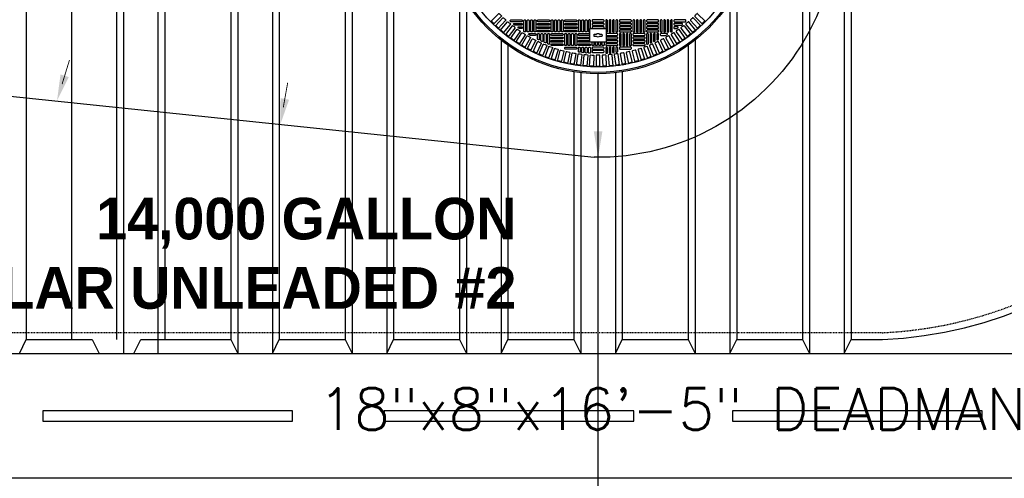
# Model space of a CAD drawing. Extents: x -169 to 2224, y 0 to 2796.
# Tile 511 of 530: x 1792 to 1934, y 1398 to 1464. Entities that reach past the tile are written whole.
import ezdxf
from ezdxf.enums import TextEntityAlignment as Align

# ---------------------------------------------------------------- set-up
doc = ezdxf.new("R2010")
doc.units = 0
doc.header["$MEASUREMENT"] = 0
doc.linetypes.add('HIDDEN3', pattern=[0.1875, 0.125, -0.0625])
doc.layers.add('FREEZE-LINES', color=8, linetype='CONTINUOUS', plot=False)
for name, color, linetype in [('PIPING-PRODUCT-REGULAR', 4, 'CONTINUOUS'), ('TANK-ANCHOR', 4, 'CONTINUOUS'), ('TANK-DESCRIPTION', 3, 'CONTINUOUS'), ('TANK-MANHOLE-COVER-40', 2, 'CONTINUOUS'), ('TANK-MANHOLE-COVER-HATCH-40', 252, 'CONTINUOUS'), ('TANK-SLOPE', 3, 'CONTINUOUS'), ('TANK-UST', 5, 'CONTINUOUS'), ('TANK-UST-RIB', 7, 'CONTINUOUS'), ('TEXT', 3, 'CONTINUOUS')]:
    doc.layers.add(name, color=color, linetype=linetype)
doc.styles.add('BOLD', font='bold', dxfattribs={"height": 7.2})
doc.styles.add('SIMPLEX', font='simplex')

msp = doc.modelspace()

# ---------------------------------------------------------------- linework, layer by layer
at = {"layer": 'FREEZE-LINES', "linetype": 'Continuous'}
msp.add_line((2220, 1398.01839), (1176, 1398.01839), dxfattribs=at)
at = {"layer": 'PIPING-PRODUCT-REGULAR'}
msp.add_line((1875.78572, 1339.65741), (1875.77254, 1456.38014), dxfattribs=at)
at = {"layer": 'TANK-ANCHOR'}
msp.add_lwpolyline([(1789.66669, 1416.01993), (1987.02254, 1416.01993), (1987.02254, 1398.01993), (1789.66669, 1398.01993)], close=True, dxfattribs=at)
at = {"layer": 'TANK-ANCHOR', "color": 7}
for points in [[(1831.66669, 1406.26993), (1831.66669, 1407.76993), (1795.66669, 1407.76993), (1795.66669, 1406.26993)], [(1880.92764, 1406.26993), (1880.92764, 1407.76993), (1844.92764, 1407.76993), (1844.92764, 1406.26993)], [(1931.18859, 1406.26993), (1931.18859, 1407.76993), (1895.18859, 1407.76993), (1895.18859, 1406.26993)]]:
    msp.add_lwpolyline(points, close=True, dxfattribs=at)
at = {"layer": 'TANK-MANHOLE-COVER-40', "color": 2, "linetype": 'Continuous', "flags": 128}
for points in [[(1874.68966, 1460.94829, -0.414213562), (1874.59124, 1461.04672), (1874.59124, 1462.81837, -0.414213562), (1874.68966, 1462.9168), (1876.85502, 1462.9168, -0.414213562), (1876.95344, 1462.81837), (1876.95344, 1461.04672, -0.414213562), (1876.85502, 1460.94829)], [(1876.31502, 1462.10971, -0.159100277), (1876.31502, 1461.75538), (1875.98344, 1461.75538, -0.466252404), (1875.56124, 1461.75538), (1875.22966, 1461.75538, -0.159100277), (1875.22966, 1462.10971), (1875.56124, 1462.10971, -0.466252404), (1875.98344, 1462.10971)]]:
    msp.add_lwpolyline(points, format="xyb", close=True, dxfattribs=at)
at = {"layer": 'TANK-MANHOLE-COVER-40', "color": 4, "linetype": 'Continuous'}
msp.add_circle((1875.77234, 1479.01916), 22.63902, dxfattribs=at)
at = {"layer": 'TANK-MANHOLE-COVER-40', "color": 1, "linetype": 'Continuous'}
msp.add_circle((1875.77234, 1479.01916), 22.44094, dxfattribs=at)
at = {"layer": 'TANK-MANHOLE-COVER-40', "color": 2, "linetype": 'Continuous'}
msp.add_circle((1875.77234, 1479.01916), 21.65354, dxfattribs=at)
at = {"layer": 'TANK-MANHOLE-COVER-HATCH-40', "linetype": 'Continuous'}
for points in [[(1861.52008, 1465.04419, 0.004911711), (1861.79737, 1464.7669, -0.417093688), (1861.79792, 1464.655), (1860.68368, 1463.54076), (1860.29394, 1463.9305), (1861.40818, 1465.04474, -0.417093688), (1861.52008, 1465.04419)], [(1890.0246, 1465.04419, -0.004911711), (1889.74731, 1464.7669, 0.417093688), (1889.74676, 1464.655), (1890.86099, 1463.54076), (1891.25074, 1463.9305), (1890.1365, 1465.04474, 0.417093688), (1890.0246, 1465.04419)], [(1862.79231, 1463.8552, 0.004911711), (1863.09272, 1463.60313, -0.417093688), (1863.10302, 1463.49171), (1862.09013, 1462.2846), (1861.6679, 1462.63889), (1862.68079, 1463.846, -0.417093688), (1862.79231, 1463.8552)], [(1863.76806, 1463.38924, -0.168192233), (1863.71938, 1463.40609), (1863.59425, 1463.50452, -0.712046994), (1863.64294, 1463.64514), (1864.74872, 1463.64514), (1864.74872, 1463.64514, -0.414213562), (1864.82746, 1463.5664), (1864.82746, 1463.46798), (1864.82746, 1463.46798, -0.414213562), (1864.74872, 1463.38924), (1863.7408, 1463.38924)], [(1874.66998, 1462.91472), (1874.66998, 1464.05853), (1874.66998, 1464.05853, 0.414213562), (1874.59124, 1464.13727), (1874.49281, 1464.13727), (1874.49281, 1464.13727, 0.414213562), (1874.41407, 1464.05853), (1874.41407, 1462.48373), (1874.41407, 1462.48373, 0.414213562), (1874.49281, 1462.40499), (1874.59124, 1462.40499), (1874.59124, 1462.40499)], [(1876.95344, 1462.40499), (1876.95344, 1462.40499), (1877.05187, 1462.40499, 0.414213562), (1877.13061, 1462.48373), (1877.13061, 1462.48373), (1877.13061, 1464.05853, 0.414213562), (1877.05187, 1464.13727), (1877.05187, 1464.13727), (1876.95344, 1464.13727, 0.414213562), (1876.8747, 1464.05853), (1876.8747, 1464.05853), (1876.8747, 1462.91472)], [(1887.77662, 1463.38924, 0.168192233), (1887.8253, 1463.40609), (1887.95042, 1463.50452, 0.712046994), (1887.90174, 1463.64514), (1886.79596, 1463.64514), (1886.79596, 1463.64514, 0.414213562), (1886.71722, 1463.5664), (1886.71722, 1463.46798), (1886.71722, 1463.46798, 0.414213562), (1886.79596, 1463.38924), (1887.80388, 1463.38924)], [(1888.75237, 1463.8552, -0.004911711), (1888.45196, 1463.60313, 0.417093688), (1888.44166, 1463.49171), (1889.45455, 1462.2846), (1889.87678, 1462.63889), (1888.86389, 1463.846, 0.417093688), (1888.75237, 1463.8552)], [(1863.4661, 1463.30346, 0.417093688), (1863.35509, 1463.28939), (1862.39582, 1462.03925), (1862.8331, 1461.70371), (1863.79237, 1462.95386, 0.417093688), (1863.77722, 1463.06473, -0.004911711), (1863.4661, 1463.30346)], [(1864.16333, 1462.78162, 0.004911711), (1864.48456, 1462.55669, -0.417093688), (1864.50453, 1462.44659), (1863.60071, 1461.15579), (1863.14921, 1461.47194), (1864.05303, 1462.76273, -0.417093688), (1864.16333, 1462.78162)], [(1864.88265, 1462.2907, 0.004911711), (1865.21339, 1462.08, -0.417093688), (1865.23814, 1461.97087), (1864.39148, 1460.64188), (1863.92662, 1460.93803), (1864.77328, 1462.26702, -0.417093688), (1864.88265, 1462.2907)], [(1864.43416, 1462.89711, -0.157549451), (1864.38808, 1462.912), (1864.25168, 1463.01042, -0.727787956), (1864.29775, 1463.15302), (1864.74872, 1463.15302), (1864.74872, 1463.15302, -0.414213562), (1864.82746, 1463.07428), (1864.82746, 1462.97585), (1864.82746, 1462.97585, -0.414213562), (1864.74872, 1462.89711), (1864.40872, 1462.89711)], [(1865.97415, 1461.91286, -0.134263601), (1865.93408, 1461.92382), (1865.76758, 1462.02224, -0.763258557), (1865.80765, 1462.16877), (1866.71722, 1462.16877), (1866.71722, 1462.16877, -0.414213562), (1866.79596, 1462.09003), (1866.79596, 1461.9916), (1866.79596, 1461.9916, -0.414213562), (1866.71722, 1461.91286), (1865.95262, 1461.91286)], [(1874.59124, 1461.91286), (1873.01643, 1461.91286, -0.414213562), (1872.93769, 1461.9916), (1872.93769, 1462.09003, -0.414213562), (1873.01643, 1462.16877), (1874.59124, 1462.16877)], [(1876.61182, 1462.9168, 0.215250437), (1876.63848, 1462.97585), (1876.63848, 1463.07428, 0.414213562), (1876.55974, 1463.15302), (1874.98494, 1463.15302, 0.414213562), (1874.9062, 1463.07428), (1874.9062, 1462.97585, 0.215250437), (1874.93285, 1462.9168)], [(1876.95344, 1461.91286), (1878.52824, 1461.91286, 0.414213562), (1878.60698, 1461.9916), (1878.60698, 1462.09003, 0.414213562), (1878.52824, 1462.16877), (1876.95344, 1462.16877)], [(1885.57052, 1461.91286, 0.134263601), (1885.61059, 1461.92382), (1885.7771, 1462.02224, 0.763258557), (1885.73703, 1462.16877), (1884.82746, 1462.16877), (1884.82746, 1462.16877, 0.414213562), (1884.74872, 1462.09003), (1884.74872, 1461.9916), (1884.74872, 1461.9916, 0.414213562), (1884.82746, 1461.91286), (1885.59206, 1461.91286)], [(1886.66203, 1462.2907, -0.004911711), (1886.33129, 1462.08, 0.417093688), (1886.30653, 1461.97087), (1887.15319, 1460.64188), (1887.61806, 1460.93803), (1886.7714, 1462.26702, 0.417093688), (1886.66203, 1462.2907)], [(1887.11052, 1462.89711, 0.157549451), (1887.15659, 1462.912), (1887.293, 1463.01042, 0.727787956), (1887.24692, 1463.15302), (1886.79596, 1463.15302), (1886.79596, 1463.15302, 0.414213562), (1886.71722, 1463.07428), (1886.71722, 1462.97585), (1886.71722, 1462.97585, 0.414213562), (1886.79596, 1462.89711), (1887.13596, 1462.89711)], [(1887.38135, 1462.78162, -0.004911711), (1887.06012, 1462.55669, 0.417093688), (1887.04014, 1462.44659), (1887.94397, 1461.15579), (1888.39547, 1461.47194), (1887.49164, 1462.76273, 0.417093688), (1887.38135, 1462.78162)], [(1888.07857, 1463.30346, -0.417093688), (1888.18959, 1463.28939), (1889.14885, 1462.03925), (1888.71157, 1461.70371), (1887.7523, 1462.95386, -0.417093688), (1887.76746, 1463.06473, 0.004911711), (1888.07857, 1463.30346)], [(1865.6227, 1461.83162, 0.004911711), (1865.96231, 1461.63554, -0.417093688), (1865.99181, 1461.5276), (1865.20392, 1460.16294), (1864.72658, 1460.43853), (1865.51447, 1461.80319, -0.417093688), (1865.6227, 1461.83162)], [(1866.38207, 1461.40526, 0.004911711), (1866.72991, 1461.22418, -0.417093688), (1866.76409, 1461.11763), (1866.03648, 1459.7199), (1865.54757, 1459.97441), (1866.27518, 1461.37213, -0.417093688), (1866.38207, 1461.40526)], [(1867.15931, 1461.01242, 0.004911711), (1867.51472, 1460.84669, -0.417093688), (1867.55351, 1460.74173), (1866.88756, 1459.3136), (1866.38802, 1459.54654), (1867.05397, 1460.97467, -0.417093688), (1867.15931, 1461.01242)], [(1867.95295, 1460.65387, 0.004911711), (1868.31526, 1460.5038, -0.417093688), (1868.35859, 1460.40062), (1867.75556, 1458.9448), (1867.24634, 1459.15573), (1867.84936, 1460.61155, -0.417093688), (1867.95295, 1460.65387)], [(1874.59124, 1461.42073), (1873.01643, 1461.42073, -0.414213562), (1872.93769, 1461.49947), (1872.93769, 1461.5979, -0.414213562), (1873.01643, 1461.67664), (1874.59124, 1461.67664)], [(1874.65106, 1460.95615, -0.219128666), (1874.59124, 1460.92861), (1873.01643, 1460.92861), (1873.01643, 1460.92861, -0.414213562), (1872.93769, 1461.00735), (1872.93769, 1461.10577), (1872.93769, 1461.10577, -0.414213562), (1873.01643, 1461.18451), (1874.59124, 1461.18451), (1874.59124, 1461.18451)], [(1875.1621, 1460.94829), (1875.1621, 1460.51522, -0.414213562), (1875.08336, 1460.43648), (1874.98494, 1460.43648, -0.414213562), (1874.9062, 1460.51522), (1874.9062, 1460.94829)], [(1875.65423, 1460.94829), (1875.65423, 1460.51522, -0.414213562), (1875.57549, 1460.43648), (1875.47706, 1460.43648, -0.414213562), (1875.39832, 1460.51522), (1875.39832, 1460.94829)], [(1876.14635, 1460.94829), (1876.14635, 1460.51522, -0.414213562), (1876.06761, 1460.43648), (1875.96919, 1460.43648, -0.414213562), (1875.89045, 1460.51522), (1875.89045, 1460.94829)], [(1876.63848, 1460.94829), (1876.63848, 1460.51522, -0.414213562), (1876.55974, 1460.43648), (1876.46131, 1460.43648, -0.414213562), (1876.38257, 1460.51522), (1876.38257, 1460.94829)], [(1876.89362, 1460.95615, 0.219128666), (1876.95344, 1460.92861), (1878.52824, 1460.92861), (1878.52824, 1460.92861, 0.414213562), (1878.60698, 1461.00735), (1878.60698, 1461.10577), (1878.60698, 1461.10577, 0.414213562), (1878.52824, 1461.18451), (1876.95344, 1461.18451), (1876.95344, 1461.18451)], [(1876.95344, 1461.42073), (1878.52824, 1461.42073, 0.414213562), (1878.60698, 1461.49947), (1878.60698, 1461.5979, 0.414213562), (1878.52824, 1461.67664), (1876.95344, 1461.67664)], [(1883.59172, 1460.65387, -0.004911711), (1883.22942, 1460.5038, 0.417093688), (1883.18609, 1460.40062), (1883.78911, 1458.9448), (1884.29834, 1459.15573), (1883.69532, 1460.61155, 0.417093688), (1883.59172, 1460.65387)], [(1884.38536, 1461.01242, -0.004911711), (1884.02995, 1460.84669, 0.417093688), (1883.99116, 1460.74173), (1884.65711, 1459.3136), (1885.15665, 1459.54654), (1884.4907, 1460.97467, 0.417093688), (1884.38536, 1461.01242)], [(1885.16261, 1461.40526, -0.004911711), (1884.81476, 1461.22418, 0.417093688), (1884.78059, 1461.11763), (1885.5082, 1459.7199), (1885.9971, 1459.97441), (1885.26949, 1461.37213, 0.417093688), (1885.16261, 1461.40526)], [(1885.92198, 1461.83162, -0.004911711), (1885.58236, 1461.63554, 0.417093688), (1885.55287, 1461.5276), (1886.34076, 1460.16294), (1886.81809, 1460.43853), (1886.03021, 1461.80319, 0.417093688), (1885.92198, 1461.83162)], [(1868.76148, 1460.33027, 0.004911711), (1869.12998, 1460.19615, -0.417093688), (1869.17777, 1460.09496), (1868.63883, 1458.61422), (1868.12089, 1458.80274), (1868.65983, 1460.28348, -0.417093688), (1868.76148, 1460.33027)], [(1869.58335, 1460.04225, 0.004911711), (1869.95735, 1459.92433, -0.417093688), (1870.00951, 1459.82532), (1869.53567, 1458.32248), (1869.01, 1458.48823), (1869.48384, 1459.99107, -0.417093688), (1869.58335, 1460.04225)], [(1870.417, 1459.79035, 0.004911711), (1870.79579, 1459.68885, -0.417093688), (1870.85222, 1459.59222), (1870.44438, 1458.07014), (1869.91198, 1458.2128), (1870.31982, 1459.73488, -0.417093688), (1870.417, 1459.79035)], [(1871.26085, 1459.57506, 0.004911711), (1871.6437, 1459.49018, -0.417093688), (1871.70429, 1459.3961), (1871.36323, 1457.85768), (1870.82512, 1457.97698), (1871.16618, 1459.5154, -0.417093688), (1871.26085, 1459.57506)], [(1872.11328, 1459.39677, 0.004911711), (1872.49948, 1459.32868, -0.417093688), (1872.56411, 1459.23733), (1872.29048, 1457.6855), (1871.74767, 1457.78121), (1872.0213, 1459.33304, -0.417093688), (1872.11328, 1459.39677)], [(1872.97268, 1459.25584, 0.004911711), (1873.36148, 1459.20466, -0.417093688), (1873.43003, 1459.11622), (1873.22436, 1457.55393), (1872.67789, 1457.62587), (1872.88357, 1459.18816, -0.417093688), (1872.97268, 1459.25584)], [(1873.83741, 1459.15253, 0.004911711), (1874.22807, 1459.11836, -0.417093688), (1874.30042, 1459.03299), (1874.16308, 1457.46322), (1873.614, 1457.51125), (1873.75133, 1459.08103, -0.417093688), (1873.83741, 1459.15253)], [(1877.70727, 1459.15253, -0.004911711), (1877.31661, 1459.11836, 0.417093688), (1877.24426, 1459.03299), (1877.3816, 1457.46322), (1877.93068, 1457.51125), (1877.79334, 1459.08103, 0.417093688), (1877.70727, 1459.15253)], [(1878.572, 1459.25584, -0.004911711), (1878.1832, 1459.20466, 0.417093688), (1878.11464, 1459.11622), (1878.32032, 1457.55393), (1878.86679, 1457.62587), (1878.66111, 1459.18816, 0.417093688), (1878.572, 1459.25584)], [(1879.4314, 1459.39677, -0.004911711), (1879.0452, 1459.32868, 0.417093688), (1878.98057, 1459.23733), (1879.2542, 1457.6855), (1879.797, 1457.78121), (1879.52337, 1459.33304, 0.417093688), (1879.4314, 1459.39677)], [(1880.28383, 1459.57506, -0.004911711), (1879.90097, 1459.49018, 0.417093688), (1879.84038, 1459.3961), (1880.18144, 1457.85768), (1880.71956, 1457.97698), (1880.3785, 1459.5154, 0.417093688), (1880.28383, 1459.57506)], [(1881.12768, 1459.79035, -0.004911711), (1880.74888, 1459.68885, 0.417093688), (1880.69246, 1459.59222), (1881.1003, 1458.07014), (1881.6327, 1458.2128), (1881.22486, 1459.73488, 0.417093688), (1881.12768, 1459.79035)], [(1881.96133, 1460.04225, -0.004911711), (1881.58732, 1459.92433, 0.417093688), (1881.53517, 1459.82532), (1882.00901, 1458.32248), (1882.53468, 1458.48823), (1882.06084, 1459.99107, 0.417093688), (1881.96133, 1460.04225)], [(1882.7832, 1460.33027, -0.004911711), (1882.41469, 1460.19615, 0.417093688), (1882.36691, 1460.09496), (1882.90585, 1458.61422), (1883.42379, 1458.80274), (1882.88485, 1460.28348, 0.417093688), (1882.7832, 1460.33027)], [(1874.70582, 1459.08704, 0.004911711), (1875.0976, 1459.06994, -0.417093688), (1875.1736, 1458.98781), (1875.10487, 1457.41354), (1874.55421, 1457.43758), (1874.62295, 1459.01185, -0.417093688), (1874.70582, 1459.08704)], [(1875.96842, 1459.05949, -0.004911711), (1875.57626, 1459.05949, 0.417093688), (1875.49675, 1458.98076), (1875.49675, 1457.40499), (1876.04793, 1457.40499), (1876.04793, 1458.98076, 0.417093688), (1875.96842, 1459.05949)], [(1876.83886, 1459.08704, -0.004911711), (1876.44708, 1459.06994, 0.417093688), (1876.37107, 1458.98781), (1876.43981, 1457.41354), (1876.99046, 1457.43758), (1876.92173, 1459.01185, 0.417093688), (1876.83886, 1459.08704)]]:
    msp.add_lwpolyline(points, format="xyb", dxfattribs=at)
for points in [[(1862.43778, 1464.05911), (1861.3732, 1462.89733), (1860.96683, 1463.26971), (1862.0314, 1464.43149, -0.417093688), (1862.14322, 1464.43582, 0.004911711), (1862.43235, 1464.17088, -0.417093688)], [(1864.82746, 1463.9601, -0.414213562), (1864.74872, 1463.88136), (1863.17391, 1463.88136, -0.414213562), (1863.09517, 1463.9601), (1863.09517, 1464.05853, -0.414213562), (1863.17391, 1464.13727), (1864.74872, 1464.13727, -0.414213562), (1864.82746, 1464.05853)], [(1874.9062, 1463.9601, 0.414213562), (1874.98494, 1463.88136), (1876.55974, 1463.88136, 0.414213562), (1876.63848, 1463.9601), (1876.63848, 1464.05853, 0.414213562), (1876.55974, 1464.13727), (1874.98494, 1464.13727, 0.414213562), (1874.9062, 1464.05853)], [(1874.9062, 1463.46798, 0.414213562), (1874.98494, 1463.38924), (1876.55974, 1463.38924, 0.414213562), (1876.63848, 1463.46798), (1876.63848, 1463.5664, 0.414213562), (1876.55974, 1463.64514), (1874.98494, 1463.64514, 0.414213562), (1874.9062, 1463.5664)], [(1886.71722, 1463.9601, 0.414213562), (1886.79596, 1463.88136), (1888.37076, 1463.88136, 0.414213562), (1888.4495, 1463.9601), (1888.4495, 1464.05853, 0.414213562), (1888.37076, 1464.13727), (1886.79596, 1464.13727, 0.414213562), (1886.71722, 1464.05853)], [(1889.1069, 1464.05911), (1890.17148, 1462.89733), (1890.57785, 1463.26971), (1889.51327, 1464.43149, 0.417093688), (1889.40146, 1464.43582, -0.004911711), (1889.11233, 1464.17088, 0.417093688)], [(1867.03218, 1461.38237), (1867.03218, 1462.09003), (1867.03218, 1462.09003, -0.414213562), (1867.11092, 1462.16877), (1867.20935, 1462.16877), (1867.20935, 1462.16877, -0.414213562), (1867.28809, 1462.09003), (1867.28809, 1461.32554, -0.577350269), (1867.16998, 1461.25735), (1867.07155, 1461.31418, -0.267949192)], [(1867.52431, 1461.1529), (1867.52431, 1462.09003), (1867.52431, 1462.09003, -0.414213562), (1867.60305, 1462.16877), (1867.70147, 1462.16877), (1867.70147, 1462.16877, -0.414213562), (1867.78021, 1462.09003), (1867.78021, 1461.10843, -0.544713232), (1867.66906, 1461.03667), (1867.57063, 1461.08114, -0.294738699)], [(1868.01643, 1460.93597), (1868.01643, 1462.09003), (1868.01643, 1462.09003, -0.414213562), (1868.09517, 1462.16877), (1868.1936, 1462.16877), (1868.1936, 1462.16877, -0.414213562), (1868.27234, 1462.09003), (1868.27234, 1460.89469, -0.535923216), (1868.16315, 1460.82208), (1868.06472, 1460.86336, -0.302148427)], [(1868.50856, 1460.73486), (1868.50856, 1462.09003), (1868.50856, 1462.09003, -0.414213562), (1868.5873, 1462.16877), (1868.68572, 1462.16877), (1868.68572, 1462.16877, -0.414213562), (1868.76446, 1462.09003), (1868.76446, 1460.69666, -0.52729524), (1868.65724, 1460.62325), (1868.55881, 1460.66145, -0.309504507)], [(1883.03612, 1460.73486), (1883.03612, 1462.09003), (1883.03612, 1462.09003, 0.414213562), (1882.95738, 1462.16877), (1882.85895, 1462.16877), (1882.85895, 1462.16877, 0.414213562), (1882.78021, 1462.09003), (1882.78021, 1460.69666, 0.52729524), (1882.88744, 1460.62325), (1882.98586, 1460.66145, 0.309504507)], [(1883.52824, 1460.93597), (1883.52824, 1462.09003), (1883.52824, 1462.09003, 0.414213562), (1883.4495, 1462.16877), (1883.35108, 1462.16877), (1883.35108, 1462.16877, 0.414213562), (1883.27234, 1462.09003), (1883.27234, 1460.89469, 0.535923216), (1883.38153, 1460.82208), (1883.47996, 1460.86336, 0.302148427)], [(1884.02037, 1461.1529), (1884.02037, 1462.09003), (1884.02037, 1462.09003, 0.414213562), (1883.94163, 1462.16877), (1883.8432, 1462.16877), (1883.8432, 1462.16877, 0.414213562), (1883.76446, 1462.09003), (1883.76446, 1461.10843, 0.544713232), (1883.87562, 1461.03667), (1883.97405, 1461.08114, 0.294738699)], [(1884.5125, 1461.38237), (1884.5125, 1462.09003), (1884.5125, 1462.09003, 0.414213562), (1884.43376, 1462.16877), (1884.33533, 1462.16877), (1884.33533, 1462.16877, 0.414213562), (1884.25659, 1462.09003), (1884.25659, 1461.32554, 0.577350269), (1884.3747, 1461.25735), (1884.47313, 1461.31418, 0.267949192)], [(1872.70147, 1460.0231, -0.414213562), (1872.62273, 1459.94436), (1871.04793, 1459.94436, -0.414213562), (1870.96919, 1460.0231), (1870.96919, 1460.12152, -0.414213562), (1871.04793, 1460.20026), (1872.62273, 1460.20026, -0.414213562), (1872.70147, 1460.12152)], [(1872.93769, 1459.56808), (1872.93769, 1460.12152), (1872.93769, 1460.12152, -0.414213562), (1873.01643, 1460.20026), (1873.11486, 1460.20026), (1873.11486, 1460.20026, -0.414213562), (1873.1936, 1460.12152), (1873.1936, 1459.55445, -0.45513358), (1873.10405, 1459.47645), (1873.00563, 1459.49009, -0.374444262)], [(1873.42982, 1459.50469), (1873.42982, 1460.12152), (1873.42982, 1460.12152, -0.414213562), (1873.50856, 1460.20026), (1873.60698, 1460.20026), (1873.60698, 1460.20026, -0.414213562), (1873.68572, 1460.12152), (1873.68572, 1459.49357, -0.447565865), (1873.59814, 1459.41533), (1873.49972, 1459.42645, -0.381629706)], [(1873.92194, 1459.45388), (1873.92194, 1460.12152), (1873.92194, 1460.12152, -0.414213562), (1874.00068, 1460.20026), (1874.09911, 1460.20026), (1874.09911, 1460.20026, -0.414213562), (1874.17785, 1460.12152), (1874.17785, 1459.44525, -0.440061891), (1874.09223, 1459.36681), (1873.99381, 1459.37544, -0.388829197)], [(1874.41407, 1459.41554), (1874.41407, 1460.12152), (1874.41407, 1460.12152, -0.414213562), (1874.49281, 1460.20026), (1874.59124, 1460.20026), (1874.59124, 1460.20026, -0.414213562), (1874.66998, 1460.12152), (1874.66998, 1459.40939, -0.432615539), (1874.58632, 1459.33081), (1874.4879, 1459.33696, -0.39604796)], [(1874.9062, 1460.0231, 0.414213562), (1874.98494, 1459.94436), (1876.55974, 1459.94436, 0.414213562), (1876.63848, 1460.0231), (1876.63848, 1460.12152, 0.414213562), (1876.55974, 1460.20026), (1874.98494, 1460.20026, 0.414213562), (1874.9062, 1460.12152)], [(1874.9062, 1459.53097, 0.414213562), (1874.98494, 1459.45223), (1876.55974, 1459.45223, 0.414213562), (1876.63848, 1459.53097), (1876.63848, 1459.6294, 0.414213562), (1876.55974, 1459.70814), (1874.98494, 1459.70814, 0.414213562), (1874.9062, 1459.6294)], [(1877.13061, 1459.41554), (1877.13061, 1460.12152), (1877.13061, 1460.12152, 0.414213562), (1877.05187, 1460.20026), (1876.95344, 1460.20026), (1876.95344, 1460.20026, 0.414213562), (1876.8747, 1460.12152), (1876.8747, 1459.40939, 0.432615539), (1876.95835, 1459.33081), (1877.05678, 1459.33696, 0.39604796)], [(1877.62273, 1459.45388), (1877.62273, 1460.12152), (1877.62273, 1460.12152, 0.414213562), (1877.54399, 1460.20026), (1877.44557, 1460.20026), (1877.44557, 1460.20026, 0.414213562), (1877.36683, 1460.12152), (1877.36683, 1459.44525, 0.440061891), (1877.45244, 1459.36681), (1877.55087, 1459.37544, 0.388829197)], [(1878.11486, 1459.50469), (1878.11486, 1460.12152), (1878.11486, 1460.12152, 0.414213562), (1878.03612, 1460.20026), (1877.93769, 1460.20026), (1877.93769, 1460.20026, 0.414213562), (1877.85895, 1460.12152), (1877.85895, 1459.49357, 0.447565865), (1877.94653, 1459.41533), (1878.04496, 1459.42645, 0.381629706)], [(1878.60698, 1459.56808), (1878.60698, 1460.12152), (1878.60698, 1460.12152, 0.414213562), (1878.52824, 1460.20026), (1878.42982, 1460.20026), (1878.42982, 1460.20026, 0.414213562), (1878.35108, 1460.12152), (1878.35108, 1459.55445, 0.45513358), (1878.44062, 1459.47645), (1878.53905, 1459.49009, 0.374444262)], [(1878.8432, 1460.0231, 0.414213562), (1878.92194, 1459.94436), (1880.49675, 1459.94436, 0.414213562), (1880.57549, 1460.0231), (1880.57549, 1460.12152, 0.414213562), (1880.49675, 1460.20026), (1878.92194, 1460.20026, 0.414213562), (1878.8432, 1460.12152)]]:
    msp.add_lwpolyline(points, format="xyb", close=True, dxfattribs=at)
at = {"layer": 'TANK-MANHOLE-COVER-HATCH-40', "linetype": 'Continuous', "flags": 128}
for points in [[(1865.24084, 1464.13727, -0.414213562), (1865.31958, 1464.05853), (1865.31958, 1462.48373, -0.414213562), (1865.24084, 1462.40499), (1865.14242, 1462.40499, -0.414213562), (1865.06368, 1462.48373), (1865.06368, 1464.05853, -0.414213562), (1865.14242, 1464.13727)], [(1865.73297, 1464.13727, -0.414213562), (1865.81171, 1464.05853), (1865.81171, 1462.48373, -0.414213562), (1865.73297, 1462.40499), (1865.63454, 1462.40499, -0.414213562), (1865.5558, 1462.48373), (1865.5558, 1464.05853, -0.414213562), (1865.63454, 1464.13727)], [(1866.22509, 1464.13727, -0.414213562), (1866.30383, 1464.05853), (1866.30383, 1462.48373, -0.414213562), (1866.22509, 1462.40499), (1866.12667, 1462.40499, -0.414213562), (1866.04793, 1462.48373), (1866.04793, 1464.05853, -0.414213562), (1866.12667, 1464.13727)], [(1866.71722, 1464.13727, -0.414213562), (1866.79596, 1464.05853), (1866.79596, 1462.48373, -0.414213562), (1866.71722, 1462.40499), (1866.61879, 1462.40499, -0.414213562), (1866.54005, 1462.48373), (1866.54005, 1464.05853, -0.414213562), (1866.61879, 1464.13727)], [(1868.76446, 1463.9601, -0.414213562), (1868.68572, 1463.88136), (1867.11092, 1463.88136, -0.414213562), (1867.03218, 1463.9601), (1867.03218, 1464.05853, -0.414213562), (1867.11092, 1464.13727), (1868.68572, 1464.13727, -0.414213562), (1868.76446, 1464.05853)], [(1868.76446, 1463.46798, -0.414213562), (1868.68572, 1463.38924), (1867.11092, 1463.38924, -0.414213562), (1867.03218, 1463.46798), (1867.03218, 1463.5664, -0.414213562), (1867.11092, 1463.64514), (1868.68572, 1463.64514, -0.414213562), (1868.76446, 1463.5664)], [(1869.17785, 1464.13727, -0.414213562), (1869.25659, 1464.05853), (1869.25659, 1462.48373, -0.414213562), (1869.17785, 1462.40499), (1869.07942, 1462.40499, -0.414213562), (1869.00068, 1462.48373), (1869.00068, 1464.05853, -0.414213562), (1869.07942, 1464.13727)], [(1869.66998, 1464.13727, -0.414213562), (1869.74872, 1464.05853), (1869.74872, 1462.48373, -0.414213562), (1869.66998, 1462.40499), (1869.57155, 1462.40499, -0.414213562), (1869.49281, 1462.48373), (1869.49281, 1464.05853, -0.414213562), (1869.57155, 1464.13727)], [(1870.1621, 1464.13727, -0.414213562), (1870.24084, 1464.05853), (1870.24084, 1462.48373, -0.414213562), (1870.1621, 1462.40499), (1870.06368, 1462.40499, -0.414213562), (1869.98494, 1462.48373), (1869.98494, 1464.05853, -0.414213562), (1870.06368, 1464.13727)], [(1870.65423, 1464.13727, -0.414213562), (1870.73297, 1464.05853), (1870.73297, 1462.48373, -0.414213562), (1870.65423, 1462.40499), (1870.5558, 1462.40499, -0.414213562), (1870.47706, 1462.48373), (1870.47706, 1464.05853, -0.414213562), (1870.5558, 1464.13727)], [(1872.70147, 1463.9601, -0.414213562), (1872.62273, 1463.88136), (1871.04793, 1463.88136, -0.414213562), (1870.96919, 1463.9601), (1870.96919, 1464.05853, -0.414213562), (1871.04793, 1464.13727), (1872.62273, 1464.13727, -0.414213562), (1872.70147, 1464.05853)], [(1872.70147, 1463.46798, -0.414213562), (1872.62273, 1463.38924), (1871.04793, 1463.38924, -0.414213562), (1870.96919, 1463.46798), (1870.96919, 1463.5664, -0.414213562), (1871.04793, 1463.64514), (1872.62273, 1463.64514, -0.414213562), (1872.70147, 1463.5664)], [(1873.11486, 1464.13727, -0.414213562), (1873.1936, 1464.05853), (1873.1936, 1462.48373, -0.414213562), (1873.11486, 1462.40499), (1873.01643, 1462.40499, -0.414213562), (1872.93769, 1462.48373), (1872.93769, 1464.05853, -0.414213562), (1873.01643, 1464.13727)], [(1873.60698, 1464.13727, -0.414213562), (1873.68572, 1464.05853), (1873.68572, 1462.48373, -0.414213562), (1873.60698, 1462.40499), (1873.50856, 1462.40499, -0.414213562), (1873.42982, 1462.48373), (1873.42982, 1464.05853, -0.414213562), (1873.50856, 1464.13727)], [(1874.09911, 1464.13727, -0.414213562), (1874.17785, 1464.05853), (1874.17785, 1462.48373, -0.414213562), (1874.09911, 1462.40499), (1874.00068, 1462.40499, -0.414213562), (1873.92194, 1462.48373), (1873.92194, 1464.05853, -0.414213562), (1874.00068, 1464.13727)], [(1877.44557, 1464.13727, 0.414213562), (1877.36683, 1464.05853), (1877.36683, 1462.48373, 0.414213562), (1877.44557, 1462.40499), (1877.54399, 1462.40499, 0.414213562), (1877.62273, 1462.48373), (1877.62273, 1464.05853, 0.414213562), (1877.54399, 1464.13727)], [(1877.93769, 1464.13727, 0.414213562), (1877.85895, 1464.05853), (1877.85895, 1462.48373, 0.414213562), (1877.93769, 1462.40499), (1878.03612, 1462.40499, 0.414213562), (1878.11486, 1462.48373), (1878.11486, 1464.05853, 0.414213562), (1878.03612, 1464.13727)], [(1878.42982, 1464.13727, 0.414213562), (1878.35108, 1464.05853), (1878.35108, 1462.48373, 0.414213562), (1878.42982, 1462.40499), (1878.52824, 1462.40499, 0.414213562), (1878.60698, 1462.48373), (1878.60698, 1464.05853, 0.414213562), (1878.52824, 1464.13727)], [(1878.8432, 1463.9601, 0.414213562), (1878.92194, 1463.88136), (1880.49675, 1463.88136, 0.414213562), (1880.57549, 1463.9601), (1880.57549, 1464.05853, 0.414213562), (1880.49675, 1464.13727), (1878.92194, 1464.13727, 0.414213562), (1878.8432, 1464.05853)], [(1878.8432, 1463.46798, 0.414213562), (1878.92194, 1463.38924), (1880.49675, 1463.38924, 0.414213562), (1880.57549, 1463.46798), (1880.57549, 1463.5664, 0.414213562), (1880.49675, 1463.64514), (1878.92194, 1463.64514, 0.414213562), (1878.8432, 1463.5664)], [(1880.89045, 1464.13727, 0.414213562), (1880.81171, 1464.05853), (1880.81171, 1462.48373, 0.414213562), (1880.89045, 1462.40499), (1880.98887, 1462.40499, 0.414213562), (1881.06761, 1462.48373), (1881.06761, 1464.05853, 0.414213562), (1880.98887, 1464.13727)], [(1881.38257, 1464.13727, 0.414213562), (1881.30383, 1464.05853), (1881.30383, 1462.48373, 0.414213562), (1881.38257, 1462.40499), (1881.481, 1462.40499, 0.414213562), (1881.55974, 1462.48373), (1881.55974, 1464.05853, 0.414213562), (1881.481, 1464.13727)], [(1881.8747, 1464.13727, 0.414213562), (1881.79596, 1464.05853), (1881.79596, 1462.48373, 0.414213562), (1881.8747, 1462.40499), (1881.97313, 1462.40499, 0.414213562), (1882.05187, 1462.48373), (1882.05187, 1464.05853, 0.414213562), (1881.97313, 1464.13727)], [(1882.36683, 1464.13727, 0.414213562), (1882.28809, 1464.05853), (1882.28809, 1462.48373, 0.414213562), (1882.36683, 1462.40499), (1882.46525, 1462.40499, 0.414213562), (1882.54399, 1462.48373), (1882.54399, 1464.05853, 0.414213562), (1882.46525, 1464.13727)], [(1882.78021, 1463.9601, 0.414213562), (1882.85895, 1463.88136), (1884.43376, 1463.88136, 0.414213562), (1884.5125, 1463.9601), (1884.5125, 1464.05853, 0.414213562), (1884.43376, 1464.13727), (1882.85895, 1464.13727, 0.414213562), (1882.78021, 1464.05853)], [(1882.78021, 1463.46798, 0.414213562), (1882.85895, 1463.38924), (1884.43376, 1463.38924, 0.414213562), (1884.5125, 1463.46798), (1884.5125, 1463.5664, 0.414213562), (1884.43376, 1463.64514), (1882.85895, 1463.64514, 0.414213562), (1882.78021, 1463.5664)], [(1884.82746, 1464.13727, 0.414213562), (1884.74872, 1464.05853), (1884.74872, 1462.48373, 0.414213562), (1884.82746, 1462.40499), (1884.92588, 1462.40499, 0.414213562), (1885.00462, 1462.48373), (1885.00462, 1464.05853, 0.414213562), (1884.92588, 1464.13727)], [(1885.31958, 1464.13727, 0.414213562), (1885.24084, 1464.05853), (1885.24084, 1462.48373, 0.414213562), (1885.31958, 1462.40499), (1885.41801, 1462.40499, 0.414213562), (1885.49675, 1462.48373), (1885.49675, 1464.05853, 0.414213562), (1885.41801, 1464.13727)], [(1885.81171, 1464.13727, 0.414213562), (1885.73297, 1464.05853), (1885.73297, 1462.48373, 0.414213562), (1885.81171, 1462.40499), (1885.91013, 1462.40499, 0.414213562), (1885.98887, 1462.48373), (1885.98887, 1464.05853, 0.414213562), (1885.91013, 1464.13727)], [(1886.30383, 1464.13727, 0.414213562), (1886.22509, 1464.05853), (1886.22509, 1462.48373, 0.414213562), (1886.30383, 1462.40499), (1886.40226, 1462.40499, 0.414213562), (1886.481, 1462.48373), (1886.481, 1464.05853, 0.414213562), (1886.40226, 1464.13727)], [(1868.76446, 1462.97585, -0.414213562), (1868.68572, 1462.89711), (1867.11092, 1462.89711, -0.414213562), (1867.03218, 1462.97585), (1867.03218, 1463.07428, -0.414213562), (1867.11092, 1463.15302), (1868.68572, 1463.15302, -0.414213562), (1868.76446, 1463.07428)], [(1868.76446, 1462.48373, -0.414213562), (1868.68572, 1462.40499), (1867.11092, 1462.40499, -0.414213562), (1867.03218, 1462.48373), (1867.03218, 1462.58215, -0.414213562), (1867.11092, 1462.66089), (1868.68572, 1462.66089, -0.414213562), (1868.76446, 1462.58215)], [(1869.00068, 1462.09003, -0.414213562), (1869.07942, 1462.16877), (1870.65423, 1462.16877, -0.414213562), (1870.73297, 1462.09003), (1870.73297, 1461.9916, -0.414213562), (1870.65423, 1461.91286), (1869.07942, 1461.91286, -0.414213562), (1869.00068, 1461.9916)], [(1872.70147, 1462.97585, -0.414213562), (1872.62273, 1462.89711), (1871.04793, 1462.89711, -0.414213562), (1870.96919, 1462.97585), (1870.96919, 1463.07428, -0.414213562), (1871.04793, 1463.15302), (1872.62273, 1463.15302, -0.414213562), (1872.70147, 1463.07428)], [(1872.70147, 1462.48373, -0.414213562), (1872.62273, 1462.40499), (1871.04793, 1462.40499, -0.414213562), (1870.96919, 1462.48373), (1870.96919, 1462.58215, -0.414213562), (1871.04793, 1462.66089), (1872.62273, 1462.66089, -0.414213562), (1872.70147, 1462.58215)], [(1871.14635, 1462.16877, -0.414213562), (1871.22509, 1462.09003), (1871.22509, 1460.51522, -0.414213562), (1871.14635, 1460.43648), (1871.04793, 1460.43648, -0.414213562), (1870.96919, 1460.51522), (1870.96919, 1462.09003, -0.414213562), (1871.04793, 1462.16877)], [(1871.63848, 1462.16877, -0.414213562), (1871.71722, 1462.09003), (1871.71722, 1460.51522, -0.414213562), (1871.63848, 1460.43648), (1871.54005, 1460.43648, -0.414213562), (1871.46131, 1460.51522), (1871.46131, 1462.09003, -0.414213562), (1871.54005, 1462.16877)], [(1872.13061, 1462.16877, -0.414213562), (1872.20935, 1462.09003), (1872.20935, 1460.51522, -0.414213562), (1872.13061, 1460.43648), (1872.03218, 1460.43648, -0.414213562), (1871.95344, 1460.51522), (1871.95344, 1462.09003, -0.414213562), (1872.03218, 1462.16877)], [(1872.62273, 1462.16877, -0.414213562), (1872.70147, 1462.09003), (1872.70147, 1460.51522, -0.414213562), (1872.62273, 1460.43648), (1872.52431, 1460.43648, -0.414213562), (1872.44557, 1460.51522), (1872.44557, 1462.09003, -0.414213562), (1872.52431, 1462.16877)], [(1878.8432, 1462.97585, 0.414213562), (1878.92194, 1462.89711), (1880.49675, 1462.89711, 0.414213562), (1880.57549, 1462.97585), (1880.57549, 1463.07428, 0.414213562), (1880.49675, 1463.15302), (1878.92194, 1463.15302, 0.414213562), (1878.8432, 1463.07428)], [(1878.8432, 1462.48373, 0.414213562), (1878.92194, 1462.40499), (1880.49675, 1462.40499, 0.414213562), (1880.57549, 1462.48373), (1880.57549, 1462.58215, 0.414213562), (1880.49675, 1462.66089), (1878.92194, 1462.66089, 0.414213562), (1878.8432, 1462.58215)], [(1878.92194, 1462.16877, 0.414213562), (1878.8432, 1462.09003), (1878.8432, 1460.51522, 0.414213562), (1878.92194, 1460.43648), (1879.02037, 1460.43648, 0.414213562), (1879.09911, 1460.51522), (1879.09911, 1462.09003, 0.414213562), (1879.02037, 1462.16877)], [(1879.41407, 1462.16877, 0.414213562), (1879.33533, 1462.09003), (1879.33533, 1460.51522, 0.414213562), (1879.41407, 1460.43648), (1879.5125, 1460.43648, 0.414213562), (1879.59124, 1460.51522), (1879.59124, 1462.09003, 0.414213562), (1879.5125, 1462.16877)], [(1879.9062, 1462.16877, 0.414213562), (1879.82746, 1462.09003), (1879.82746, 1460.51522, 0.414213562), (1879.9062, 1460.43648), (1880.00462, 1460.43648, 0.414213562), (1880.08336, 1460.51522), (1880.08336, 1462.09003, 0.414213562), (1880.00462, 1462.16877)], [(1880.39832, 1462.16877, 0.414213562), (1880.31958, 1462.09003), (1880.31958, 1460.51522, 0.414213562), (1880.39832, 1460.43648), (1880.49675, 1460.43648, 0.414213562), (1880.57549, 1460.51522), (1880.57549, 1462.09003, 0.414213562), (1880.49675, 1462.16877)], [(1882.54399, 1462.09003, 0.414213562), (1882.46525, 1462.16877), (1880.89045, 1462.16877, 0.414213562), (1880.81171, 1462.09003), (1880.81171, 1461.9916, 0.414213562), (1880.89045, 1461.91286), (1882.46525, 1461.91286, 0.414213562), (1882.54399, 1461.9916)], [(1882.78021, 1462.97585, 0.414213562), (1882.85895, 1462.89711), (1884.43376, 1462.89711, 0.414213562), (1884.5125, 1462.97585), (1884.5125, 1463.07428, 0.414213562), (1884.43376, 1463.15302), (1882.85895, 1463.15302, 0.414213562), (1882.78021, 1463.07428)], [(1882.78021, 1462.48373, 0.414213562), (1882.85895, 1462.40499), (1884.43376, 1462.40499, 0.414213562), (1884.5125, 1462.48373), (1884.5125, 1462.58215, 0.414213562), (1884.43376, 1462.66089), (1882.85895, 1462.66089, 0.414213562), (1882.78021, 1462.58215)], [(1869.00068, 1461.5979, -0.414213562), (1869.07942, 1461.67664), (1870.65423, 1461.67664, -0.414213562), (1870.73297, 1461.5979), (1870.73297, 1461.49947, -0.414213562), (1870.65423, 1461.42073), (1869.07942, 1461.42073, -0.414213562), (1869.00068, 1461.49947)], [(1869.00068, 1461.10577, -0.414213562), (1869.07942, 1461.18451), (1870.65423, 1461.18451, -0.414213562), (1870.73297, 1461.10577), (1870.73297, 1461.00735, -0.414213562), (1870.65423, 1460.92861), (1869.07942, 1460.92861, -0.414213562), (1869.00068, 1461.00735)], [(1869.00068, 1460.61365, -0.414213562), (1869.07942, 1460.69239), (1870.65423, 1460.69239, -0.414213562), (1870.73297, 1460.61365), (1870.73297, 1460.51522, -0.414213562), (1870.65423, 1460.43648), (1869.07942, 1460.43648, -0.414213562), (1869.00068, 1460.51522)], [(1872.93769, 1460.61365, -0.414213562), (1873.01643, 1460.69239), (1874.59124, 1460.69239, -0.414213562), (1874.66998, 1460.61365), (1874.66998, 1460.51522, -0.414213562), (1874.59124, 1460.43648), (1873.01643, 1460.43648, -0.414213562), (1872.93769, 1460.51522)], [(1878.60698, 1460.61365, 0.414213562), (1878.52824, 1460.69239), (1876.95344, 1460.69239, 0.414213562), (1876.8747, 1460.61365), (1876.8747, 1460.51522, 0.414213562), (1876.95344, 1460.43648), (1878.52824, 1460.43648, 0.414213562), (1878.60698, 1460.51522)], [(1882.54399, 1461.5979, 0.414213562), (1882.46525, 1461.67664), (1880.89045, 1461.67664, 0.414213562), (1880.81171, 1461.5979), (1880.81171, 1461.49947, 0.414213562), (1880.89045, 1461.42073), (1882.46525, 1461.42073, 0.414213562), (1882.54399, 1461.49947)], [(1882.54399, 1461.10577, 0.414213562), (1882.46525, 1461.18451), (1880.89045, 1461.18451, 0.414213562), (1880.81171, 1461.10577), (1880.81171, 1461.00735, 0.414213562), (1880.89045, 1460.92861), (1882.46525, 1460.92861, 0.414213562), (1882.54399, 1461.00735)], [(1882.54399, 1460.61365, 0.414213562), (1882.46525, 1460.69239), (1880.89045, 1460.69239, 0.414213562), (1880.81171, 1460.61365), (1880.81171, 1460.51522, 0.414213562), (1880.89045, 1460.43648), (1882.46525, 1460.43648, 0.414213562), (1882.54399, 1460.51522)]]:
    msp.add_lwpolyline(points, format="xyb", close=True, dxfattribs=at)
at = {"layer": 'TANK-MANHOLE-COVER-HATCH-40', "linetype": 'Continuous'}
for start, end in [(224.2664263, 225.7335737), (314.2664263, 315.7335737), (226.7664263, 228.2335737), (229.2664263, 230.7335737), (231.7664263, 233.2335737), (306.7664263, 308.2335737), (309.2664263, 310.7335737), (311.7664263, 313.2335737), (234.2664263, 235.7335737), (236.7664263, 238.2335737), (301.7664263, 303.2335737), (304.2664263, 305.7335737), (239.2664263, 240.7335737), (241.7664263, 243.2335737), (244.2664263, 245.7335737), (246.7664263, 248.2335737), (291.7664263, 293.2335737), (294.2664263, 295.7335737), (296.7664263, 298.2335737), (299.2664263, 300.7335737), (249.2664263, 250.7335737), (251.7664263, 253.2335737), (254.2664263, 255.7335737), (256.7664263, 258.2335737), (259.2664263, 260.7335737), (261.7664263, 263.2335737), (276.7664263, 278.2335737), (279.2664263, 280.7335737), (281.7664263, 283.2335737), (284.2664263, 285.7335737), (286.7664263, 288.2335737), (289.2664263, 290.7335737), (264.2664263, 265.7335737), (266.7664263, 268.2335737), (269.2664263, 270.7335737), (271.7664263, 273.2335737), (274.2664263, 275.7335737)]:
    msp.add_arc((1875.77234, 1479.01916), 21.52559, start, end, dxfattribs=at)
at = {"layer": 'TANK-SLOPE'}
msp.add_line((1875.18587, 1444.31963), (1710.78575, 1461.47679), dxfattribs=at)
msp.add_lwpolyline([(1875.18587, 1513.58933, -1.017023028), (1875.18649, 1444.32116), (1875.18587, 1444.32117)], format="xyb", dxfattribs=at)
at = {"layer": 'TANK-SLOPE', "const_width": 0.125}
for points in [[(1798.4368, 1454.88784), (1799.50322, 1458.36895)], [(1830.3501, 1451.51087), (1830.98575, 1455.09574)], [(1875.7739, 1446.82124), (1875.7739, 1450.46202)]]:
    msp.add_lwpolyline(points, dxfattribs=at)
at = {"layer": 'TANK-SLOPE'}
for points in [[(1799.40053, 1455.89995), (1797.70453, 1452.49749), (1798.20535, 1456.26609)], [(1831.18374, 1452.63255), (1829.91362, 1449.04927), (1829.95294, 1452.85079)], [(1876.3989, 1448.07124), (1875.7739, 1444.32124), (1875.1489, 1448.07124)]]:
    msp.add_solid(points, dxfattribs=at)
at = {"layer": 'TANK-UST', "color": 2, "linetype": 'HIDDEN3'}
msp.add_lwpolyline([(1912.27254, 1539.01839), (1916.78509, 1539.01839, -0.9539575), (1916.78509, 1419.01839), (1912.27254, 1419.01839), (1817.02234, 1419.01839), (1718.00299, 1419.01839), (1493.00299, 1419.01839), (1488.50979, 1419.01839, -0.9539575), (1488.50979, 1539.01839), (1493.00299, 1539.01839), (1718.00299, 1539.01839), (1817.02234, 1539.01839)], format="xyb", close=True, dxfattribs=at)
at = {"layer": 'TANK-UST'}
msp.add_lwpolyline([(1792.27254, 1416.01839), (1793.27254, 1418.01839), (1802.77254, 1418.01839), (1803.77254, 1416.01839), (1808.77254, 1416.01839), (1809.77254, 1418.01839), (1822.77254, 1418.01839), (1823.77254, 1416.01839), (1828.77254, 1416.01839), (1829.77254, 1418.01839), (1839.27254, 1418.01839), (1840.27254, 1416.01839), (1845.27254, 1416.01839), (1846.27254, 1418.01839), (1855.77254, 1418.01839), (1856.77254, 1416.01839), (1861.77254, 1416.01839), (1862.77254, 1418.01839), (1872.27254, 1418.01839), (1873.27254, 1416.01839), (1878.27254, 1416.01839), (1879.27254, 1418.01839), (1888.77254, 1418.01839), (1889.77254, 1416.01839), (1894.77254, 1416.01839), (1895.77254, 1418.01839), (1905.27254, 1418.01839), (1906.27254, 1416.01839), (1911.27254, 1416.01839), (1912.27254, 1418.01839), (1916.80855, 1418.01839, 0.9543276), (1916.80855, 1540.01839)], format="xyb", dxfattribs=at)
at = {"layer": 'TANK-UST-RIB'}
for p, q in [((1906.27234, 1542.01839), (1906.27234, 1416.01839)), ((1911.27234, 1542.01839), (1911.27234, 1416.01839)), ((1905.27234, 1540.01839), (1905.27234, 1418.01839)), ((1912.27234, 1540.01839), (1912.27234, 1418.01839)), ((1895.77234, 1468.41137), (1895.77234, 1418.01839)), ((1894.77234, 1466.7096), (1894.77234, 1416.01839)), ((1889.77234, 1461.228), (1889.77234, 1416.01839)), ((1888.77234, 1460.48472), (1888.77234, 1418.01839)), ((1872.27234, 1456.65232), (1872.27234, 1418.01839)), ((1873.27234, 1456.5186), (1873.27234, 1416.01839)), ((1878.27234, 1456.5186), (1878.27234, 1416.01839)), ((1879.27234, 1456.65232), (1879.27234, 1418.01839))]:
    msp.add_line(p, q, dxfattribs=at)

# ---------------------------------------------------------------- texts
at = {"layer": 'TEXT', "color": 3, "style": 'SIMPLEX'}
msp.add_text('18"x8"x16\'-5" DEADMAN', height=6, dxfattribs=at).set_placement((1886.47715, 1408.01993), align=Align.MIDDLE)

# ---------------------------------------------------------------- next in the draw order: texts
at = {"layer": 'TANK-DESCRIPTION', "insert": (1863.98604, 1438.48003), "char_height": 6, "width": 98.4997625, "attachment_point": 3, "style": 'BOLD', "bg_fill": 3, "box_fill_scale": 1.5, "bg_fill_color": 256, "bg_fill_transparency": 0}
msp.add_mtext('14,000 GALLON REGULAR UNLEADED #2', dxfattribs=at)

# ---------------------------------------------------------------- next in the draw order: linework, layer by layer
at = {"layer": 'TANK-UST-RIB'}
for p, q in [((1812.27234, 1542.01839), (1812.27234, 1416.01839)), ((1823.77234, 1542.01839), (1823.77234, 1416.01839)), ((1845.27234, 1542.01839), (1845.27234, 1416.01839)), ((1813.27234, 1540.01839), (1813.27234, 1418.01839)), ((1822.77234, 1540.01839), (1822.77234, 1418.01839)), ((1846.27234, 1540.01839), (1846.27234, 1418.01839)), ((1807.27234, 1476.18964), (1807.27234, 1416.01839)), ((1793.27234, 1474.27846), (1793.27234, 1418.01839)), ((1806.27234, 1474.30044), (1806.27234, 1418.01839)), ((1828.77234, 1473.38305), (1828.77234, 1416.01839)), ((1840.27234, 1473.39935), (1840.27234, 1416.01839)), ((1829.77234, 1472.51049), (1829.77234, 1418.01839)), ((1839.27234, 1472.52212), (1839.27234, 1418.01839)), ((1799.77234, 1470.95369), (1799.77234, 1418.01839)), ((1855.77234, 1468.41137), (1855.77234, 1418.01839)), ((1856.77234, 1466.7096), (1856.77234, 1416.01839)), ((1861.77234, 1461.228), (1861.77234, 1416.01839)), ((1862.77234, 1460.48472), (1862.77234, 1418.01839))]:
    msp.add_line(p, q, dxfattribs=at)

doc.saveas('drawing.dxf')
